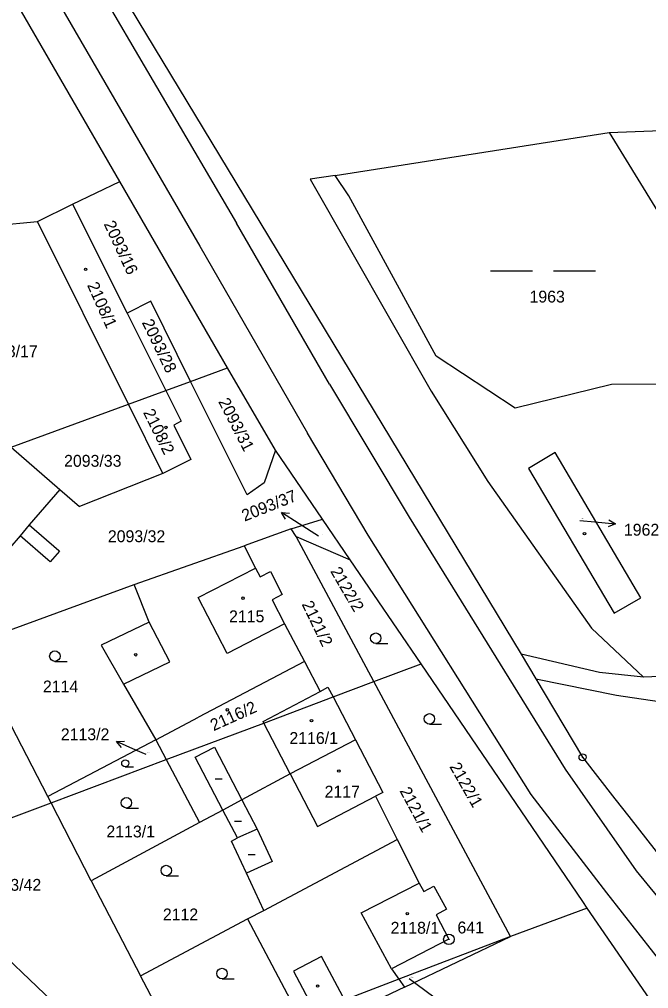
# Model space of a CAD drawing. Extents: x -736345 to -729997, y -1130177 to -1122501.
# Drawn here: x -732219.1 to -732129, y -1128660.3 to -1128521.4 of the extents above; entities that cross this region are included whole.
import ezdxf

# ---------------------------------------------------------------- set-up
doc = ezdxf.new("R2010")
doc.units = 0
for name, color, linetype in [('Vrstva 1', 7, 'Continuous'), ('Vrstva 16', 7, 'Continuous'), ('Vrstva 17', 7, 'Continuous'), ('Vrstva 18', 7, 'Continuous'), ('Vrstva 19', 7, 'Continuous'), ('Vrstva 25', 7, 'Continuous'), ('Vrstva 4', 7, 'Continuous')]:
    doc.layers.add(name, color=color, linetype=linetype)

msp = doc.modelspace()

# ---------------------------------------------------------------- linework, layer by layer
at = {"layer": 'Vrstva 1'}
for points in [[(-732204.76, -1128544.64), (-732222.22, -1128514.48)], [(-732206.83, -1128513.82), (-732147.26, -1128612.36)], [(-732134.7, -1128537.62), (-732083.6, -1128535.67)], [(-732173.93, -1128543.79), (-732134.7, -1128537.62)], [(-732134.7, -1128537.62), (-732117.87, -1128564.98)], [(-732173.93, -1128543.79), (-732177.51, -1128544.3)], [(-732171.95, -1128546.7), (-732173.93, -1128543.79)], [(-732211.53, -1128547.92), (-732204.76, -1128544.64)], [(-732189.3, -1128571.34), (-732204.76, -1128544.64)], [(-732177.51, -1128544.3), (-732160.16, -1128574.7)], [(-732159.46, -1128569.66), (-732171.95, -1128546.7)], [(-732216.54, -1128550.4), (-732211.53, -1128547.92)], [(-732211.53, -1128547.92), (-732203.71, -1128563.5)], [(-732222.62, -1128550.93), (-732216.54, -1128550.4)], [(-732203.52, -1128576.55), (-732216.54, -1128550.4)], [(-732200.32, -1128561.79), (-732203.71, -1128563.5)], [(-732194.6, -1128573.28), (-732200.32, -1128561.79)], [(-732203.71, -1128563.5), (-732198.15, -1128574.58)], [(-732148.12, -1128577.13), (-732159.46, -1128569.66)], [(-732194.6, -1128573.28), (-732189.3, -1128571.34)], [(-732182.46, -1128583.15), (-732189.3, -1128571.34)], [(-732203.52, -1128576.55), (-732198.15, -1128574.58)], [(-732198.15, -1128574.58), (-732194.6, -1128573.28)], [(-732198.15, -1128574.58), (-732195.95, -1128578.96)], [(-732186.51, -1128589.54), (-732194.6, -1128573.28)], [(-732134.34, -1128573.73), (-732148.12, -1128577.13)], [(-732126.89, -1128573.66), (-732134.34, -1128573.73)], [(-732160.16, -1128574.7), (-732152.04, -1128587.63)], [(-732220.31, -1128582.69), (-732203.52, -1128576.55)], [(-732198.59, -1128586.46), (-732203.52, -1128576.55)], [(-732195.95, -1128578.96), (-732196.99, -1128579.57)], [(-732196.99, -1128579.57), (-732194.57, -1128584.47)], [(-732220.31, -1128582.69), (-732213.32, -1128588.77)], [(-732182.46, -1128583.15), (-732184.05, -1128587.81)], [(-732175.71, -1128593.02), (-732182.46, -1128583.15)], [(-732142.41, -1128583.46), (-732146.24, -1128585.74)], [(-732130.13, -1128604.26), (-732142.41, -1128583.46)], [(-732194.57, -1128584.47), (-732198.59, -1128586.46)], [(-732198.59, -1128586.46), (-732210.51, -1128591.2)], [(-732146.24, -1128585.74), (-732133.98, -1128606.5)], [(-732184.05, -1128587.81), (-732186.51, -1128589.54)], [(-732152.04, -1128587.63), (-732137.2, -1128608.61)], [(-732213.32, -1128588.77), (-732217.71, -1128593.85)], [(-732213.32, -1128588.77), (-732210.51, -1128591.2)], [(-732217.71, -1128593.85), (-732213.48, -1128597.5)], [(-732180.23, -1128594.39), (-732175.71, -1128593.02)], [(-732171.74, -1128598.83), (-732175.71, -1128593.02)], [(-732219.03, -1128595.39), (-732222.03, -1128598.85)], [(-732215.03, -1128598.85), (-732219.03, -1128595.39)], [(-732180.23, -1128594.39), (-732186.93, -1128596.82)], [(-732179.51, -1128595.49), (-732180.23, -1128594.39)], [(-732202.68, -1128602.39), (-732186.93, -1128596.82)], [(-732186.93, -1128596.82), (-732185.3, -1128600.05)], [(-732168.36, -1128616.28), (-732179.51, -1128595.49)], [(-732179.51, -1128595.49), (-732171.74, -1128598.83)], [(-732213.37, -1128597.6), (-732214.7, -1128599.13)], [(-732213.48, -1128597.5), (-732213.37, -1128597.6)], [(-732214.7, -1128599.13), (-732215.03, -1128598.85)], [(-732161.6, -1128613.74), (-732171.74, -1128598.83)], [(-732185.3, -1128600.05), (-732184.64, -1128601.26)], [(-732184.64, -1128601.26), (-732183.19, -1128600.5)], [(-732183.19, -1128600.5), (-732181.48, -1128603.81)], [(-732226.32, -1128610.99), (-732202.68, -1128602.39)], [(-732200.54, -1128607.75), (-732202.68, -1128602.39)], [(-732181.48, -1128603.81), (-732182.94, -1128604.56)], [(-732182.94, -1128604.56), (-732181.14, -1128608.01)], [(-732133.98, -1128606.5), (-732130.13, -1128604.26)], [(-732200.54, -1128607.75), (-732207.41, -1128611.06)], [(-732181.14, -1128608.01), (-732178.32, -1128613.41)], [(-732137.2, -1128608.61), (-732129.74, -1128615.65)], [(-732215.05, -1128632.75), (-732226.32, -1128610.99)], [(-732207.41, -1128611.06), (-732204.19, -1128616.65)], [(-732178.32, -1128613.41), (-732193.46, -1128621.39)], [(-732178.32, -1128613.41), (-732176.07, -1128617.7)], [(-732136.05, -1128615), (-732147.26, -1128612.36)], [(-732147.26, -1128612.36), (-732145.17, -1128615.87)], [(-732168.36, -1128616.28), (-732161.6, -1128613.74)], [(-732138.47, -1128647.77), (-732161.6, -1128613.74)], [(-732088.59, -1128613.95), (-732129.74, -1128615.65)], [(-732145.17, -1128615.87), (-732133.62, -1128618.22)], [(-732145.17, -1128615.87), (-732138.49, -1128627.12)], [(-732129.74, -1128615.65), (-732136.05, -1128615)], [(-732204.19, -1128616.65), (-732199.59, -1128624.62)], [(-732176.07, -1128617.7), (-732174.94, -1128617.06)], [(-732174.94, -1128617.06), (-732174.2, -1128618.48)], [(-732174.2, -1128618.48), (-732168.36, -1128616.28)], [(-732148.79, -1128652.8), (-732168.36, -1128616.28)], [(-732184.12, -1128622.21), (-732174.2, -1128618.48)], [(-732174.2, -1128618.48), (-732171.01, -1128624.63)], [(-732133.62, -1128618.22), (-732119.78, -1128620.26)], [(-732199.59, -1128624.62), (-732193.46, -1128621.39)], [(-732198.1, -1128627.45), (-732184.12, -1128622.21)], [(-732199.59, -1128624.62), (-732215.05, -1128632.75)], [(-732199.59, -1128624.62), (-732198.1, -1128627.45)], [(-732171.01, -1128624.63), (-732180.35, -1128629.48)], [(-732171.01, -1128624.63), (-732167.1, -1128632.18)], [(-732138.49, -1128627.12), (-732133.85, -1128633.07)], [(-732214.59, -1128633.65), (-732198.1, -1128627.45)], [(-732198.1, -1128627.45), (-732193.35, -1128636.48)], [(-732180.35, -1128629.48), (-732187.28, -1128633.21)], [(-732214.59, -1128633.65), (-732215.05, -1128632.75)], [(-732167.1, -1128632.18), (-732168.11, -1128632.69)], [(-732168.11, -1128632.69), (-732165.01, -1128638.9)], [(-732235.86, -1128641.64), (-732214.59, -1128633.65)], [(-732208.82, -1128644.81), (-732214.59, -1128633.65)], [(-732187.28, -1128633.21), (-732190, -1128634.68)], [(-732133.85, -1128633.07), (-732131.87, -1128635.61)], [(-732190, -1128634.68), (-732193.35, -1128636.48)], [(-732187.88, -1128638.64), (-732190, -1128634.68)], [(-732131.87, -1128635.61), (-732116.89, -1128654.81)], [(-732193.35, -1128636.48), (-732208.82, -1128644.81)], [(-732188.76, -1128639.12), (-732187.88, -1128638.64)], [(-732186.61, -1128643.74), (-732188.76, -1128639.12)], [(-732184.14, -1128649.06), (-732165.01, -1128638.9)], [(-732165.01, -1128638.9), (-732161.88, -1128645.15)], [(-732202.73, -1128673.24), (-732235.86, -1128641.64)], [(-732184.14, -1128649.06), (-732186.61, -1128643.74)], [(-732208.82, -1128644.81), (-732201.78, -1128658.42)], [(-732161.88, -1128645.15), (-732161.23, -1128646.36)], [(-732161.23, -1128646.36), (-732159.77, -1128645.57)], [(-732159.77, -1128645.57), (-732157.98, -1128648.87)], [(-732137.82, -1128648.71), (-732138.47, -1128647.77)], [(-732186.45, -1128650.27), (-732184.14, -1128649.06)], [(-732157.98, -1128648.87), (-732159.44, -1128649.67)], [(-732137.82, -1128648.71), (-732148.79, -1128652.8)], [(-732123.87, -1128668.98), (-732137.82, -1128648.71)], [(-732201.78, -1128658.42), (-732186.45, -1128650.27)], [(-732186.45, -1128650.27), (-732179.02, -1128664.33)], [(-732159.44, -1128649.67), (-732157.63, -1128653.19)], [(-732157.63, -1128653.19), (-732165.82, -1128657.44)], [(-732148.79, -1128652.8), (-732164.79, -1128658.91)], [(-732164, -1128660.05), (-732148.79, -1128652.8)], [(-732165.82, -1128657.44), (-732164.79, -1128658.91)], [(-732195.43, -1128670.48), (-732201.78, -1128658.42)], [(-732164.79, -1128658.91), (-732176.84, -1128663.51)], [(-732164.79, -1128658.91), (-732164, -1128660.05)], [(-732164, -1128660.05), (-732177.81, -1128666.62)]]:
    msp.add_lwpolyline(points, dxfattribs=at)
at = {"layer": 'Vrstva 16'}
for points in [[(-732176.29, -1128595.43), (-732179.05, -1128593.67)], [(-732138.87, -1128593.21), (-732136.75, -1128593.41)], [(-732200.99, -1128626.72), (-732202.45, -1128626.08)], [(-732163.29, -1128658.82), (-732162.19, -1128659.64)]]:
    msp.add_lwpolyline(points, dxfattribs=at)
at = {"layer": 'Vrstva 25'}
for points in [[(-732151.65, -1128557.47), (-732145.65, -1128557.47)], [(-732142.65, -1128557.47), (-732136.65, -1128557.47)], [(-732179.05, -1128593.67), (-732181.577, -1128592.054)], [(-732181.004, -1128593.014), (-732181.577, -1128592.054), (-732180.465, -1128592.172)], [(-732136.75, -1128593.41), (-732133.763, -1128593.687)], [(-732134.713, -1128593.097), (-732133.763, -1128593.687), (-732134.805, -1128594.092)], [(-732168.1, -1128610.81), (-732166.35, -1128610.81)], [(-732214.04, -1128613.38), (-732212.29, -1128613.38)], [(-732160.42, -1128622.37), (-732158.67, -1128622.37)], [(-732204.482, -1128625.734), (-732205.196, -1128624.875), (-732204.08, -1128624.819)], [(-732202.45, -1128626.08), (-732205.196, -1128624.875)], [(-732203.97, -1128628.48), (-732202.797, -1128628.48)], [(-732191.11, -1128630.21), (-732190.11, -1128630.21)], [(-732203.8, -1128634.39), (-732202.05, -1128634.39)], [(-732188.34, -1128636.28), (-732187.34, -1128636.28)], [(-732186.37, -1128641.02), (-732185.37, -1128641.02)], [(-732198.09, -1128644.09), (-732196.34, -1128644.09)], [(-732190.11, -1128658.84), (-732188.36, -1128658.84)], [(-732162.19, -1128659.64), (-732159.791, -1128661.441)]]:
    msp.add_lwpolyline(points, dxfattribs=at)
for centre, radius in [((-732209.64, -1128557.23), 0.174), ((-732198.14, -1128579.88), 0.175), ((-732138.21, -1128595.1), 0.175), ((-732187.09, -1128604.33), 0.175), ((-732168.1, -1128610.06), 0.75), ((-732214.04, -1128612.63), 0.75), ((-732202.46, -1128612.44), 0.175), ((-732189.36, -1128620.32), 0.175), ((-732177.3, -1128621.89), 0.175), ((-732160.42, -1128621.62), 0.75), ((-732138.49, -1128627.12), 0.5), ((-732138.49, -1128627.12), 0.032), ((-732203.97, -1128627.978), 0.503), ((-732173.38, -1128629.1), 0.175), ((-732203.8, -1128633.64), 0.75), ((-732198.09, -1128643.34), 0.75), ((-732163.58, -1128649.51), 0.175), ((-732157.63, -1128653.19), 0.75), ((-732157.63, -1128653.19), 0.032), ((-732190.11, -1128658.09), 0.75), ((-732176.42, -1128659.89), 0.175)]:
    msp.add_circle(centre, radius, dxfattribs=at)
at = {"layer": 'Vrstva 4'}
for points in [[(-732209.33, -1128514.3), (-732188.05, -1128550.6)], [(-732214.26, -1128517.67), (-732193.27, -1128553.91)], [(-732174.74, -1128573.68), (-732188.05, -1128550.6)], [(-732193.27, -1128553.91), (-732177.87, -1128580.69)], [(-732174.74, -1128573.68), (-732163.33, -1128592.71)], [(-732169.19, -1128595.33), (-732177.87, -1128580.69)], [(-732217.71, -1128593.85), (-732219.03, -1128595.39)], [(-732163.33, -1128592.71), (-732140.96, -1128628.81)], [(-732145.85, -1128632.43), (-732169.19, -1128595.33)], [(-732193.5, -1128604.25), (-732185.3, -1128600.05)], [(-732189.38, -1128612.25), (-732193.5, -1128604.25)], [(-732197.57, -1128613.47), (-732200.54, -1128607.75)], [(-732181.14, -1128608.01), (-732189.38, -1128612.25)], [(-732204.19, -1128616.65), (-732197.57, -1128613.47)], [(-732184.24, -1128621.98), (-732176.07, -1128617.7)], [(-732184.12, -1128622.21), (-732184.24, -1128621.98)], [(-732180.35, -1128629.48), (-732184.12, -1128622.21)], [(-732193.95, -1128627.12), (-732191.2, -1128625.67)], [(-732191.2, -1128625.67), (-732187.28, -1128633.21)], [(-732190, -1128634.68), (-732193.95, -1128627.12)], [(-732180.35, -1128629.48), (-732176.43, -1128637.02)], [(-732140.96, -1128628.81), (-732130.83, -1128643.39)], [(-732176.43, -1128637.02), (-732168.11, -1128632.69)], [(-732135, -1128646.54), (-732145.85, -1128632.43)], [(-732187.28, -1128633.21), (-732185.07, -1128637.4)], [(-732185.07, -1128637.4), (-732187.88, -1128638.64)], [(-732185.07, -1128637.4), (-732182.92, -1128642.03)], [(-732182.92, -1128642.03), (-732186.61, -1128643.74)], [(-732130.83, -1128643.39), (-732119.46, -1128657.22)], [(-732170.17, -1128649.39), (-732161.88, -1128645.15)], [(-732123.8, -1128660.86), (-732135, -1128646.54)], [(-732165.82, -1128657.44), (-732170.17, -1128649.39)], [(-732175.86, -1128655.66), (-732179.87, -1128657.77)], [(-732172.83, -1128661.4), (-732175.86, -1128655.66)], [(-732179.87, -1128657.77), (-732176.84, -1128663.51)]]:
    msp.add_lwpolyline(points, dxfattribs=at)

# ---------------------------------------------------------------- texts
at = {"layer": 'Vrstva 16'}
msp.add_text('2093/37', height=1.7, rotation=21.80017, dxfattribs=at).set_placement((-732186.88, -1128593.38))
for s, p in [('1962', (-732132.57, -1128595.38)), ('2113/2', (-732213.187, -1128624.68))]:
    msp.add_text(s, height=1.7, dxfattribs=at).set_placement(p)
at = {"layer": 'Vrstva 17'}
msp.add_text('641', height=1.7, dxfattribs=at).set_placement((-732156.4, -1128652.35))
at = {"layer": 'Vrstva 18'}
for s, rotation, p in [('2093/16', 295.00235, (-732207.075, -1128550.726)), ('2093/28', 295.80235, (-732201.613, -1128564.843)), ('2093/31', 297.20236, (-732190.681, -1128576.176)), ('2122/2', 300.30239, (-732174.657, -1128600.461)), ('2121/2', 295.90235, (-732178.733, -1128605.192)), ('2122/1', 299.70238, (-732157.598, -1128628.444)), ('2121/1', 298.50238, (-732164.729, -1128631.93))]:
    msp.add_text(s, height=1.7, rotation=rotation, dxfattribs=at).set_placement(p)
for s, height, p in [('1963', 1.7, (-732146.08, -1128561.99)), ('2093/17', 1.7, (-732224.71, -1128569.82)), ('2093/33', 1.7, (-732212.72, -1128585.51)), ('2093/32', 1.7, (-732206.45, -1128596.31)), ('2093/37', 0.1, (-732176.09, -1128595.23)), ('2114', 1.7, (-732215.75, -1128617.83)), ('2113/2', 0.1, (-732200.79, -1128626.52)), ('2113/1', 1.7, (-732206.66, -1128638.6)), ('2093/42', 1.7, (-732224.21, -1128646.24)), ('2112', 1.7, (-732198.58, -1128650.48)), ('2121/3', 0.1, (-732163.1, -1128658.62))]:
    msp.add_text(s, height=height, dxfattribs=at).set_placement(p)
at = {"layer": 'Vrstva 19'}
for s, rotation, p in [('2108/1', 294.10234, (-732209.456, -1128559.49)), ('2108/2', 296.50236, (-732201.452, -1128577.719)), ('2116/2', 24.20019, (-732191.32, -1128623.396))]:
    msp.add_text(s, height=1.7, rotation=rotation, dxfattribs=at).set_placement(p)
for s, height, p in [('1962', 0.1, (-732138.67, -1128593.01)), ('2115', 1.7, (-732189.1, -1128607.78)), ('2116/1', 1.7, (-732180.46, -1128625.21)), ('2117', 1.7, (-732175.42, -1128632.89)), ('2118/1', 1.7, (-732165.97, -1128652.39))]:
    msp.add_text(s, height=height, dxfattribs=at).set_placement(p)

doc.saveas('drawing.dxf')
